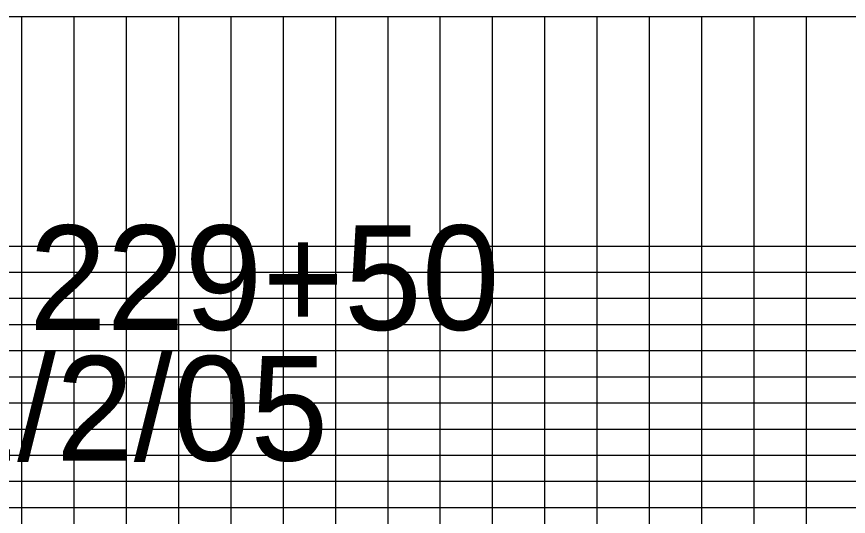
# Model space of a CAD drawing. Extents: x 2345490 to 2436403, y 465165 to 573888.
# Drawn here: x 2402111 to 2403702, y 565659 to 566615 of the extents above; entities that cross this region are included whole.
import ezdxf

# ---------------------------------------------------------------- set-up
doc = ezdxf.new("R2010")
doc.units = 0
doc.layers.add('Old_Level_57', color=7, linetype='Continuous')
doc.layers.add('Old_Level_63', color=7, linetype='Continuous')

msp = doc.modelspace()

# ---------------------------------------------------------------- linework, layer by layer
at = {"layer": 'Old_Level_57'}
for p, q in [((2381103.478, 566615.2835), (2410861.12275, 566615.2835)), ((2402121.54225, 564276.534), (2402121.54225, 566615.2835)), ((2402221.54225, 564276.534), (2402221.54225, 566615.2835)), ((2402321.54225, 564276.534), (2402321.54225, 566615.2835)), ((2402421.54225, 564276.534), (2402421.54225, 566615.2835)), ((2402521.54225, 564276.534), (2402521.54225, 566615.2835)), ((2402621.54225, 564276.534), (2402621.54225, 566615.2835)), ((2402721.54225, 564276.534), (2402721.54225, 566615.2835)), ((2402821.54225, 564276.534), (2402821.54225, 566615.2835)), ((2402921.54225, 564276.534), (2402921.54225, 566615.2835)), ((2403021.54225, 564276.534), (2403021.54225, 566615.2835)), ((2403121.54225, 564276.534), (2403121.54225, 566615.2835)), ((2403221.54225, 564276.534), (2403221.54225, 566615.2835)), ((2403321.54225, 564276.534), (2403321.54225, 566615.2835)), ((2403421.54225, 564276.534), (2403421.54225, 566615.2835)), ((2403521.54225, 564276.534), (2403521.54225, 566615.2835)), ((2403621.54225, 564276.534), (2403621.54225, 566615.2835)), ((2381271.5425, 566176.534), (2410861.12275, 566176.534)), ((2381271.5425, 566126.534), (2410861.12275, 566126.534)), ((2381271.5425, 566076.534), (2410861.12275, 566076.534)), ((2381271.5425, 566026.534), (2410861.12275, 566026.534)), ((2381271.5425, 565976.534), (2410861.12275, 565976.534)), ((2381271.5425, 565926.534), (2410861.12275, 565926.534)), ((2381271.5425, 565876.534), (2410861.12275, 565876.534)), ((2381271.5425, 565826.534), (2410861.12275, 565826.534)), ((2381271.5425, 565776.534), (2410861.12275, 565776.534)), ((2381271.5425, 565726.534), (2410861.12275, 565726.534)), ((2381271.5425, 565676.534), (2410861.12275, 565676.534))]:
    msp.add_line(p, q, dxfattribs=at)

# ---------------------------------------------------------------- texts
at = {"layer": 'Old_Level_63'}
for s, p in [('197+00 TO 229+50', (2400715.113, 566016.067)), ('REVISED 2/2/05', (2400715.113, 565766.067))]:
    msp.add_text(s, height=199.9999995, dxfattribs=at).set_placement(p)

doc.saveas('drawing.dxf')
